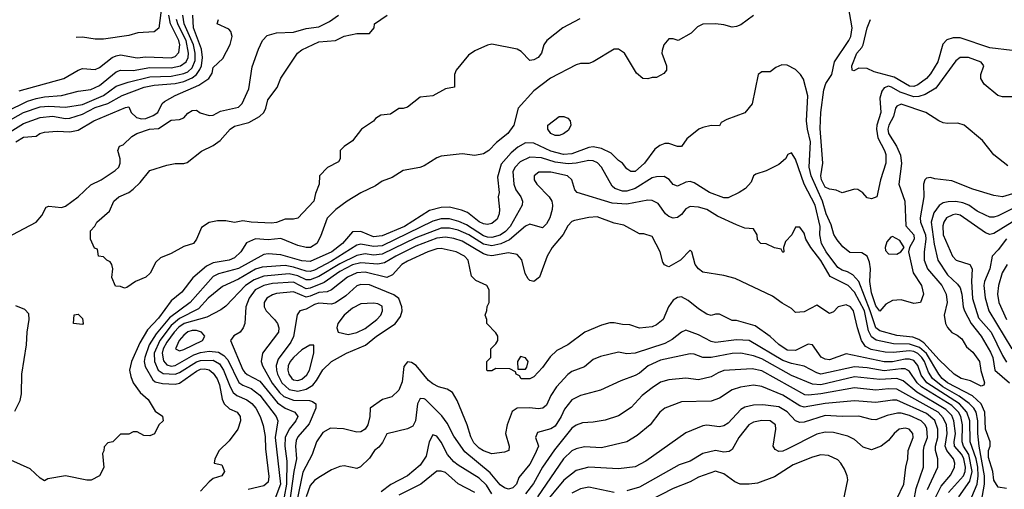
# Model space of a CAD drawing. Header units: inches. Extents: x 1793389 to 1900389, y 320802 to 470796.
# Tile 470 of 656: x 1843972 to 1848639, y 460486 to 462709. Entities that reach past the tile are written whole.
import ezdxf

# ---------------------------------------------------------------- set-up
doc = ezdxf.new("R2010")
doc.units = ezdxf.units.IN
doc.header["$MEASUREMENT"] = 0
doc.layers.add('B8446', color=7, linetype='Continuous')

msp = doc.modelspace()

# ---------------------------------------------------------------- linework, layer by layer
at = {"layer": 'B8446', "color": 2}
for points, elevation in [([(1844647.6, 462790), (1844631.7, 462668.3), (1844610, 462650.8), (1844533.2, 462646.8), (1844490, 462634.8), (1844370, 462616), (1844330, 462616), (1844270, 462626), (1844240.8, 462625.1)], 326), ([(1848690, 462344), (1848630, 462344), (1848608, 462350), (1848544, 462404), (1848528, 462430), (1848528.7, 462450), (1848542, 462490), (1848530, 462508), (1848470, 462529.2), (1848430, 462529.2), (1848410, 462514), (1848314.9, 462385.1), (1848264.7, 462355.3), (1848234.4, 462345.6), (1848210, 462344.2), (1848145.5, 462365.5), (1848104, 462390), (1848090, 462394), (1848070, 462386), (1848059.3, 462370), (1848050, 462338), (1848054, 462270), (1848034.6, 462210), (1848032.9, 462190), (1848039.6, 462150), (1848071.8, 462090), (1848078, 462070), (1848078.4, 462030), (1848053, 461950), (1848034.8, 461870), (1848010, 461861.2), (1847990, 461865.2), (1847969.2, 461889.2), (1847945.2, 461905.2), (1847930, 461906.6), (1847870, 461889.2), (1847842, 461902), (1847810, 461906.6), (1847790, 461916.2), (1847772.6, 461950), (1847769.8, 461970), (1847778.7, 462030), (1847767, 462193), (1847769.6, 462270), (1847783.3, 462376.7), (1847793.4, 462406.6), (1847821.2, 462450), (1847835.1, 462510), (1847902.9, 462610), (1847911.5, 462630), (1847917.6, 462670), (1847900.9, 462770)], 302), ([(1843870, 462143.1), (1843990, 462217.4), (1844070, 462246.5), (1844127.3, 462252.7), (1844190, 462241.7), (1844210, 462243.1), (1844270, 462261.8), (1844330, 462293.2), (1844390, 462311.3), (1844458, 462350), (1844562.7, 462390), (1844610, 462398.6), (1844710, 462407.1), (1844750, 462415.9), (1844790, 462433.4), (1844810.5, 462449.5), (1844826.6, 462473.4), (1844833.5, 462490), (1844839.3, 462530), (1844834.5, 462570), (1844796.8, 462670), (1844792.8, 462730)], 310), ([(1843890, 462212.9), (1843990, 462270.2), (1844070, 462296.1), (1844110, 462299.1), (1844190, 462294.6), (1844270, 462306.7), (1844370, 462350.3), (1844430, 462393.4), (1844486.5, 462413.5), (1844590, 462438), (1844690, 462442), (1844750, 462454.2), (1844770, 462462.8), (1844790, 462480.3), (1844804.5, 462515.5), (1844804.7, 462550), (1844796.8, 462590), (1844752.4, 462690), (1844745.3, 462730)], 314), ([(1843910, 461676), (1844050, 461751), (1844078, 461782), (1844098, 461822), (1844110, 461826.8), (1844170, 461819.1), (1844190, 461826.8), (1844249.5, 461870.5), (1844310, 461927.3), (1844358, 461950), (1844425.6, 461994.4), (1844442, 462010), (1844449, 462030), (1844449, 462050), (1844438, 462090), (1844446, 462110), (1844463.1, 462116.9), (1844504, 462156), (1844528, 462170), (1844588, 462190), (1844630, 462194), (1844690, 462233.4), (1844730, 462236), (1844750, 462244.7), (1844770, 462266), (1844790, 462278.8), (1844810, 462281), (1844828, 462268), (1844870, 462254.8), (1844890, 462257.3), (1844924.4, 462275.6), (1845010, 462294), (1845027.5, 462312.5), (1845059.1, 462380.9), (1845074.8, 462485.2), (1845104, 462570), (1845124, 462610), (1845145.6, 462634.4), (1845190, 462646), (1845270, 462650.4), (1845330, 462667), (1845390, 462675.3), (1845440.1, 462699.9), (1845484, 462730)], 302), ([(1847450, 462729.2), (1847390, 462685.2), (1847370, 462677.2), (1847350, 462673.2), (1847310, 462684), (1847270, 462688.7), (1847210, 462688), (1847185.4, 462674.6), (1847155.3, 462644.7), (1847094, 462610), (1847070, 462618), (1847050, 462618), (1847026, 462590), (1847016.9, 462563.1), (1847016, 462550), (1847038, 462490), (1847038, 462470), (1847025.4, 462454.6), (1846990, 462435.3), (1846970, 462435.3), (1846950, 462428.7), (1846926, 462430), (1846896.4, 462456.4), (1846839, 462550), (1846810, 462569), (1846790, 462568.7), (1846690, 462508.7), (1846670, 462502), (1846630, 462502), (1846610, 462495.3), (1846487.9, 462432.1), (1846408.6, 462371.4), (1846334.8, 462290), (1846314, 462210), (1846286.8, 462170), (1846233, 462127), (1846196, 462090), (1846170, 462074), (1846130, 462066), (1846070, 462074), (1845970, 462062), (1845950, 462055.3), (1845890, 462017.2), (1845869.1, 462009.1), (1845790, 461995.3), (1845738.5, 461961.5), (1845690, 461944), (1845658.5, 461921.5), (1845590, 461889), (1845524.7, 461850), (1845471, 461810), (1845430, 461768.7), (1845398, 461682), (1845381, 461650), (1845351.3, 461630), (1845330, 461629.6), (1845290, 461639.6), (1845210, 461673.6), (1845150, 461666.6), (1845090, 461671.6), (1845047.3, 461652.7), (1845020.5, 461610), (1844990, 461581.6), (1844964.7, 461570), (1844890, 461557.6), (1844858.5, 461541.4), (1844793.8, 461486.2), (1844740.9, 461419.1), (1844690, 461378), (1844630, 461296.2), (1844578.7, 461241.3), (1844541.3, 461178.7), (1844503, 461090), (1844493.4, 461050), (1844499.1, 461019.1), (1844510.8, 460990), (1844543.8, 460943.8), (1844581, 460910), (1844615.3, 460855.3), (1844650, 460832), (1844652, 460810), (1844632, 460790), (1844611.1, 460748.9), (1844590, 460738), (1844560.4, 460740.4), (1844530, 460758), (1844510, 460758), (1844490, 460746), (1844450, 460746), (1844414, 460710), (1844390, 460706), (1844372.7, 460687.3), (1844371.6, 460668.4), (1844364.7, 460655.3), (1844371.6, 460588.4), (1844351.1, 460548.9), (1844311, 460529), (1844290, 460529.2), (1844190, 460548.7), (1844105.4, 460534.6), (1844090, 460526), (1844070, 460538), (1844022, 460582), (1843930, 460622.7)], 302), ([(1843970, 462372), (1844182, 462430), (1844250, 462470.6), (1844270, 462477.3), (1844330, 462473.4), (1844350, 462482), (1844410, 462530.4), (1844430, 462538.4), (1844450, 462542.4), (1844530, 462528.7), (1844570, 462532.4), (1844690, 462528.9), (1844710, 462534.9), (1844726.7, 462553.3), (1844730.8, 462590), (1844726, 462610), (1844686.8, 462690), (1844679.8, 462730)], 322), ([(1846627.4, 462712.6), (1846546.8, 462670), (1846471, 462610), (1846456, 462590), (1846446, 462550), (1846430, 462529.2), (1846410, 462519), (1846390, 462515.3), (1846350, 462558), (1846330, 462568.7), (1846210, 462593.2), (1846190, 462588.7), (1846130, 462562), (1846099.8, 462540.2), (1846042, 462470), (1846034, 462450), (1846034, 462390), (1845990, 462382), (1845930, 462349), (1845870, 462342), (1845810, 462295.3), (1845790, 462288), (1845770, 462288), (1845730, 462262), (1845683.6, 462256.4), (1845659.6, 462240.4), (1845650, 462228), (1845592, 462190), (1845550, 462135.3), (1845510, 462108.7), (1845491.3, 462090), (1845491.3, 462050), (1845483.6, 462036.4), (1845431.6, 462008.4), (1845394, 461970), (1845392, 461930), (1845374.4, 461885.6), (1845366, 461850), (1845290, 461769), (1845270, 461764), (1845230, 461764), (1845190, 461749.4), (1845165.6, 461745.6), (1845069.5, 461749.5), (1845030, 461757.2), (1844990, 461749.2), (1844950, 461757.2), (1844910, 461757.2), (1844870.7, 461749.3), (1844834.4, 461725.6), (1844810.8, 461670), (1844796, 461650), (1844750, 461635.1), (1844690, 461601.6), (1844639.1, 461580.9), (1844618.5, 461561.5), (1844590.5, 461509.5), (1844570.6, 461489.4), (1844522, 461470), (1844479.6, 461440.4), (1844470, 461438), (1844450, 461446), (1844427.3, 461447.3), (1844408.9, 461488.9), (1844414, 461530), (1844408.7, 461550), (1844402, 461562), (1844386, 461570), (1844370, 461586), (1844346, 461590), (1844342, 461622), (1844327.3, 461627.3), (1844308.7, 461670), (1844308.7, 461710), (1844328.9, 461731.1), (1844338, 461750), (1844398, 461802), (1844419, 461850), (1844442, 461870), (1844490, 461891), (1844510, 461906.8), (1844542.7, 461937.3), (1844590, 461994.8), (1844670, 462020.7), (1844710, 462027.3), (1844750, 462027.3), (1844766.8, 462033.2), (1844834.2, 462085.8), (1844890, 462114), (1844923.3, 462136.7), (1844969.7, 462190.3), (1844990, 462204.9), (1845058.6, 462221.4), (1845109.7, 462250.3), (1845129.3, 462270), (1845139.3, 462290), (1845149.2, 462330), (1845192.3, 462387.7), (1845210, 462431.3), (1845289.3, 462550), (1845310, 462566.8), (1845390, 462604), (1845469.5, 462610.5), (1845510, 462630.7), (1845570, 462642.8), (1845630, 462643), (1845652.3, 462670), (1845654, 462690), (1845714, 462730)], 298), ([(1843910, 462274.9), (1844010, 462323.6), (1844050, 462336.1), (1844090, 462344.4), (1844170, 462350.3), (1844250, 462370.4), (1844310, 462377.6), (1844350, 462397), (1844430, 462462.4), (1844450, 462470.4), (1844510, 462467.7), (1844590, 462482.4), (1844690, 462480.2), (1844734.5, 462490), (1844761.1, 462510), (1844770.6, 462529.4), (1844773.2, 462550), (1844761.8, 462610), (1844723.9, 462683.9), (1844715.2, 462710)], 318), ([(1843954, 462130), (1843990, 462152.7), (1844050, 462158), (1844068, 462170), (1844090, 462176), (1844150, 462180.5), (1844210, 462178.4), (1844250, 462186), (1844324, 462230), (1844473.7, 462293.7), (1844490, 462296), (1844500.5, 462270), (1844526.5, 462246.5), (1844550, 462240.2), (1844570, 462241.3), (1844604.8, 462255.2), (1844627.3, 462270), (1844648.2, 462311.8), (1844658.3, 462321.7), (1844709.8, 462350.2), (1844821.5, 462398.6), (1844869.5, 462430.5), (1844884.7, 462455.3), (1844890, 462482), (1844935.5, 462524.5), (1844969.3, 462590.7), (1844979, 462630), (1844973.6, 462653.6), (1844964, 462664), (1844908, 462690), (1844915.3, 462710)], 306), ([(1848676.8, 462563.2), (1848570, 462575.4), (1848430, 462623), (1848396.7, 462623.3), (1848366.7, 462613.3), (1848347.6, 462592.4), (1848324.4, 462510), (1848290, 462452.3), (1848270.4, 462430), (1848230, 462399.7), (1848210, 462392.8), (1848190, 462394.3), (1848117, 462437), (1848022.8, 462462.8), (1847990, 462478.4), (1847950, 462479.3), (1847926.3, 462466.3), (1847918, 462470), (1847917.2, 462490), (1847939.5, 462550), (1847963.3, 462576.7), (1847969.7, 462590.3), (1847989.7, 462670.3), (1848005.2, 462710)], 298), ([(1848656.5, 462016.5), (1848590, 462068.7), (1848536.5, 462136.5), (1848449.4, 462209.4), (1848418.6, 462218.6), (1848370, 462217.2), (1848350, 462221.2), (1848329.5, 462229.5), (1848268, 462270), (1848150, 462309.5), (1848130, 462299.3), (1848123.8, 462290), (1848113.4, 462250), (1848092.7, 462210), (1848087.2, 462190), (1848090.5, 462170), (1848128.5, 462110), (1848147.3, 462067.3), (1848151.8, 462028.2), (1848139.1, 461930), (1848167.3, 461850), (1848172.5, 461732.5), (1848210.4, 461690), (1848212.4, 461670), (1848190.6, 461630), (1848184.7, 461610), (1848207.3, 461510), (1848246.8, 461450), (1848256, 461410), (1848242, 461370), (1848210, 461365.6), (1848150, 461382), (1848110, 461378.7), (1848078.3, 461361.7), (1848050, 461329.2), (1848030, 461354), (1848010, 461415.3), (1848001.6, 461470), (1848004.5, 461530), (1848000.2, 461560.2), (1847989.5, 461589.5), (1847964.5, 461604.5), (1847907.2, 461607.2), (1847874, 461634), (1847846.9, 461666.9), (1847832, 461692), (1847818, 461738), (1847794.3, 461790), (1847777.2, 461850), (1847723.1, 461970), (1847713.7, 462010), (1847721.3, 462130), (1847706, 462190), (1847701.3, 462230), (1847707.6, 462347.6), (1847686.8, 462426.8), (1847673.2, 462450), (1847650, 462473.2), (1847610, 462494), (1847585.4, 462494.6), (1847556.9, 462483.1), (1847530, 462462), (1847490, 462462), (1847472, 462450), (1847444.7, 462310), (1847410, 462268), (1847323.6, 462236.4), (1847298, 462222), (1847290, 462206), (1847250, 462208), (1847210, 462199), (1847192, 462190), (1847135.3, 462144.7), (1847110, 462108), (1847090, 462108), (1847050, 462122), (1847030, 462122), (1847006.4, 462113.6), (1846983.5, 462096.5), (1846934, 462030), (1846890, 461989.5), (1846869.5, 461989.5), (1846850, 462002), (1846829.3, 462029.3), (1846810, 462042), (1846776.6, 462076.6), (1846730, 462099.6), (1846690, 462106.3), (1846670, 462103.5), (1846590, 462074.3), (1846550, 462071.1), (1846490, 462087.2), (1846410, 462124.2), (1846370, 462125.6), (1846334.1, 462105.9), (1846301.6, 462078.4), (1846254.4, 462025.6), (1846236.7, 461963.3), (1846244.9, 461890), (1846240.7, 461870), (1846247.3, 461810), (1846244.9, 461790), (1846235.6, 461764.4), (1846210, 461743.7), (1846190, 461739.5), (1846170, 461742.9), (1846150, 461752.3), (1846095.4, 461795.4), (1846067, 461807), (1846010, 461820.7), (1845970, 461819.6), (1845914.3, 461805.7), (1845796.3, 461730), (1845690, 461685.4), (1845650, 461681.1), (1845590, 461706.3), (1845550, 461704.5), (1845503.1, 461650), (1845452.2, 461610), (1845350, 461563.5), (1845310, 461567.2), (1845210, 461595.8), (1845150, 461600.5), (1845130, 461597.6), (1845010, 461531.1), (1844914.4, 461505.6), (1844890, 461492.8), (1844780.3, 461370), (1844682.2, 461297.8), (1844618.8, 461221.2), (1844586, 461170), (1844565.8, 461110), (1844563.2, 461090), (1844567, 461067), (1844603.4, 461003.4), (1844614.9, 460994.9), (1844650, 460987), (1844710, 460983.1), (1844730, 460988.4), (1844810, 461045.3), (1844830, 461053.8), (1844850, 461056.5), (1844870, 461051.8), (1844890, 461035.5), (1844907.9, 461007.9), (1844919.5, 460979.5), (1844931.7, 460911.7), (1844941.6, 460890), (1844966.7, 460866.7), (1845002.8, 460850), (1845017.3, 460830), (1845018.8, 460810), (1845006, 460770), (1844964.9, 460715.1), (1844918, 460670), (1844898, 460630), (1844894, 460610), (1844930, 460602), (1844942.8, 460570), (1844930, 460549.3), (1844890, 460537.2), (1844870, 460521.2), (1844830, 460477.2)], 306), ([(1848753.1, 461906.9), (1848630, 461869.6), (1848590, 461876), (1848490, 461907), (1848390, 461946), (1848310, 461955.3), (1848290, 461962), (1848270, 461958), (1848262, 461950), (1848256, 461930), (1848257.1, 461870), (1848241.1, 461770), (1848241.7, 461750), (1848265.2, 461690), (1848267.2, 461670), (1848258.9, 461610), (1848259.6, 461570), (1848275.8, 461530), (1848343.7, 461450), (1848364.4, 461410), (1848368.2, 461370), (1848354, 461310), (1848360.7, 461270), (1848370, 461251.3), (1848390, 461227.3), (1848415.9, 461215.9), (1848438, 461198), (1848460.5, 461160.5), (1848490, 461134.8), (1848522, 461090), (1848528, 461048), (1848546, 460990), (1848542, 460978), (1848530, 460974), (1848478.4, 460998.4), (1848435.3, 461010), (1848401.2, 461030), (1848330, 461098.3), (1848258.5, 461178.5), (1848234.6, 461194.6), (1848205.2, 461205.2), (1848130, 461213.7), (1848050, 461235.6), (1848030, 461249.7), (1848004.1, 461330), (1847949, 461469), (1847921.7, 461501.7), (1847895.8, 461515.8), (1847870, 461523), (1847850, 461536.3), (1847795.4, 461610), (1847772.8, 461650), (1847765.1, 461690), (1847766, 461730), (1847742.7, 461830), (1847690.8, 461930.8), (1847650, 462048), (1847630, 462078), (1847614, 462070), (1847602, 462050), (1847570, 462024), (1847510, 461994), (1847462, 461978), (1847451.1, 461968.9), (1847439.8, 461940.2), (1847412, 461910), (1847382, 461890), (1847330, 461865.2), (1847310, 461866), (1847242, 461890), (1847170, 461936), (1847150, 461942.7), (1847130, 461939.3), (1847090, 461921.2), (1847070, 461929.2), (1847051.5, 461951.5), (1847026.6, 461966.6), (1846990, 461965.1), (1846970, 461959.6), (1846890, 461909.7), (1846850, 461897.4), (1846830, 461897.4), (1846793.2, 461910), (1846781, 461921), (1846729.6, 462010), (1846710.9, 462030.9), (1846690, 462040.5), (1846670, 462043), (1846610, 462029.7), (1846572.7, 462027.2), (1846510, 462034.2), (1846445.7, 462054.3), (1846390, 462058), (1846344.1, 462035.9), (1846320.4, 462010), (1846310.4, 461990), (1846314, 461930), (1846324, 461904), (1846348, 461870), (1846356.3, 461850), (1846353.4, 461830), (1846297.4, 461730), (1846274.5, 461705.5), (1846250, 461688.7), (1846210, 461677.6), (1846190, 461679.3), (1846170, 461685.8), (1846090, 461737.6), (1846054.1, 461754.1), (1846010, 461765.6), (1845970, 461766.4), (1845930, 461754.7), (1845690, 461638.4), (1845650, 461634.8), (1845590, 461646), (1845570, 461641.1), (1845450, 461566), (1845370, 461523.5), (1845350, 461517.2), (1845330, 461517.8), (1845270, 461538), (1845230, 461545.3), (1845122.2, 461537.8), (1845090, 461527.4), (1845010, 461481), (1844933.8, 461446.2), (1844866, 461390), (1844819.3, 461340.7), (1844730, 461294.6), (1844690, 461261.5), (1844636.5, 461190), (1844609.2, 461130), (1844611.3, 461090), (1844628.9, 461050), (1844653, 461033), (1844708.9, 461031.1), (1844730, 461038.6), (1844810, 461089.2), (1844830, 461095.6), (1844890, 461096.9), (1844919, 461079), (1844939.1, 461050), (1844970.2, 460970.2), (1844984.6, 460944.6), (1845002, 460930), (1845049, 460909), (1845072.4, 460892.4), (1845092.2, 460870), (1845112.7, 460830), (1845126.9, 460786.9), (1845135.2, 460735.3), (1845137.5, 460677.5), (1845153.4, 460546.6), (1845150, 460519), (1845130, 460502), (1845055.9, 460484.1)], 310), ([(1848650, 460488.7), (1848610, 460495.3), (1848590, 460528.7), (1848584.7, 460570), (1848564.4, 460635.6), (1848564.4, 460670), (1848572.3, 460690), (1848572, 460710), (1848550.9, 460770), (1848546.8, 460850), (1848529.7, 460890), (1848488.3, 460928.3), (1848370, 460989.8), (1848345.1, 461010), (1848328.7, 461030), (1848270, 461128.7), (1848236.9, 461156.9), (1848190, 461172.2), (1848114.4, 461174.4), (1848031.9, 461191.9), (1848010, 461207.8), (1847996.1, 461236.1), (1847976, 461330), (1847930, 461419.6), (1847899.5, 461450), (1847813.5, 461493.5), (1847770, 461569.3), (1847722, 461630), (1847699, 461670), (1847690, 461698), (1847670, 461726), (1847650, 461726), (1847632, 461690), (1847602, 461658), (1847592, 461630), (1847594, 461610), (1847590, 461606), (1847582, 461622), (1847550, 461628), (1847510, 461648), (1847486, 461650), (1847470, 461666), (1847468, 461690), (1847450, 461718), (1847410, 461722), (1847370, 461737), (1847279.3, 461779.3), (1847228.7, 461810), (1847190, 461820.7), (1847150, 461825.2), (1847130, 461813.2), (1847110, 461786), (1847090, 461772.7), (1847070, 461769.2), (1847050, 461777.2), (1847034, 461790), (1846998, 461838), (1846970, 461853.2), (1846950, 461855.1), (1846850, 461834.7), (1846780.8, 461840.8), (1846615.3, 461890), (1846603.7, 461903.7), (1846589.3, 461950), (1846569, 461970), (1846490, 461987.6), (1846433.4, 461986.6), (1846411, 461970), (1846410.8, 461950), (1846422.8, 461930), (1846482.8, 461870), (1846494.8, 461850), (1846497.3, 461830), (1846496.3, 461810), (1846484.9, 461770), (1846470, 461742), (1846450, 461724), (1846390, 461740.9), (1846370, 461732), (1846293.7, 461666.3), (1846252.6, 461647.4), (1846210, 461638.4), (1846170, 461646.8), (1846100.5, 461690), (1846050, 461712.9), (1846010, 461722), (1845970, 461722), (1845850, 461676.2), (1845690, 461599.3), (1845650, 461594.6), (1845610, 461600.3), (1845570, 461593.1), (1845490, 461553.3), (1845390, 461492.8), (1845350, 461477.4), (1845330, 461477.2), (1845290, 461496.5), (1845250, 461505.3), (1845130, 461494.2), (1845083.1, 461476.9), (1845042.4, 461450), (1844950, 461352.3), (1844925.1, 461334.9), (1844859.3, 461300.7), (1844752.7, 461270), (1844727.2, 461252.8), (1844704.9, 461230), (1844670, 461182.4), (1844652.3, 461150), (1844647.3, 461130), (1844653.8, 461093.8), (1844670, 461074.6), (1844690, 461069.2), (1844710, 461071.4), (1844798.1, 461121.9), (1844830, 461133.2), (1844870, 461139.7), (1844914.6, 461134.6), (1844939.4, 461119.4), (1844958.3, 461098.3), (1845011.2, 460991.2), (1845030, 460978), (1845070, 460962.6), (1845110, 460931.8), (1845188.5, 460830), (1845196.4, 460810), (1845183.6, 460730), (1845207.9, 460510), (1845181.8, 460438.2)], 314), ([(1848730, 461840.4), (1848610, 461779.6), (1848590, 461774), (1848570, 461774.5), (1848550, 461782.9), (1848510, 461802.9), (1848471, 461831), (1848442.3, 461842.3), (1848410, 461848.2), (1848373.3, 461846.7), (1848350, 461841.6), (1848330, 461829.4), (1848305.9, 461794.1), (1848292.9, 461750), (1848306.5, 461646.5), (1848324.9, 461570), (1848370, 461501.6), (1848416.9, 461456.9), (1848430, 461438.8), (1848438.7, 461410), (1848443.7, 461350), (1848450.3, 461330), (1848482.3, 461270), (1848530, 461210.5), (1848574.1, 461134.1), (1848585.5, 461110), (1848593.7, 461050), (1848664, 460990)], 314), ([(1848710, 461771.2), (1848590, 461696.2), (1848570, 461692), (1848550, 461699.5), (1848430, 461783.5), (1848410, 461788), (1848394.7, 461785.3), (1848366, 461770), (1848352.4, 461750), (1848347.7, 461732.3), (1848348.9, 461690), (1848393.4, 461590), (1848410.4, 461570.4), (1848476, 461550), (1848487.7, 461530), (1848484, 461470), (1848489.2, 461389.2), (1848517, 461297), (1848576.9, 461230), (1848630, 461119.1), (1848650, 461087.3)], 318), ([(1848531.1, 460430), (1848544.6, 460510), (1848544.9, 460550), (1848520.4, 460690), (1848513.6, 460750), (1848513.5, 460810), (1848506.4, 460850), (1848494.8, 460870), (1848472.4, 460892.4), (1848425.7, 460925.7), (1848348.5, 460970), (1848298.7, 461010), (1848280, 461040), (1848260.7, 461090), (1848248.7, 461110), (1848230, 461127.7), (1848210, 461137.7), (1848190, 461141.1), (1848113.1, 461133.1), (1848074.1, 461134.1), (1848008.1, 461148.1), (1847981.6, 461161.6), (1847963, 461190), (1847942.9, 461250), (1847925.2, 461330), (1847910, 461349), (1847890, 461359), (1847851.1, 461348.9), (1847830, 461326), (1847810, 461318), (1847750, 461358), (1847690, 461325.2), (1847650, 461322), (1847630, 461342), (1847586.3, 461366.3), (1847540.2, 461400.2), (1847364.1, 461484.1), (1847310, 461498), (1847210, 461514), (1847190, 461529), (1847174, 461550), (1847158, 461610), (1847150, 461618), (1847104.7, 461570), (1847050, 461539), (1847041.2, 461541.2), (1847028.9, 461548.9), (1847021.2, 461561.2), (1847008.7, 461610), (1846970, 461682), (1846930, 461695.3), (1846910, 461695.3), (1846835.5, 461735.5), (1846790, 461745.2), (1846710, 461775.1), (1846670, 461772.7), (1846602.5, 461757.5), (1846590, 461753.2), (1846570, 461733.2), (1846548.5, 461691.5), (1846496.3, 461630), (1846473, 461590), (1846436, 461490), (1846410, 461468.7), (1846390, 461474), (1846382, 461482), (1846367.6, 461507.6), (1846351.7, 461571.7), (1846330, 461597.2), (1846290, 461605.1), (1846210, 461591.1), (1846190, 461594), (1846170, 461600.5), (1846070, 461659.8), (1846030, 461673.3), (1845990, 461679.2), (1845950, 461675.1), (1845850, 461637.2), (1845754.9, 461590), (1845701.8, 461558.2), (1845670, 461552), (1845590, 461558.2), (1845550, 461547.8), (1845490, 461516.8), (1845415.2, 461464.8), (1845350, 461437.4), (1845330, 461434.8), (1845270, 461465.8), (1845170, 461460.3), (1845130, 461450.9), (1845088.7, 461430), (1845059.5, 461390), (1845043.8, 461350), (1845038.8, 461270), (1845031, 461250), (1845018, 461230), (1844987.5, 461212.5), (1844971, 461190), (1845030, 461050.7), (1845039.1, 461039.1), (1845050, 461028.8), (1845110, 460997), (1845194.2, 460894.2), (1845230, 460870.3), (1845276, 460850), (1845290.4, 460830.4), (1845281.6, 460810), (1845249.3, 460770.7), (1845231.5, 460730), (1845229.2, 460690), (1845238, 460618), (1845237.5, 460510), (1845214.5, 460390)], 318), ([(1848650, 461671.3), (1848610, 461619.5), (1848581, 461590), (1848570.4, 461530), (1848545.5, 461470), (1848541.6, 461450), (1848548.3, 461391.7), (1848565.3, 461330), (1848675.3, 461150)], 322), ([(1848485.4, 460450), (1848509.9, 460510.1), (1848515.2, 460550), (1848513.2, 460590), (1848505.7, 460630), (1848476.8, 460710), (1848476.5, 460810), (1848462.4, 460850), (1848427.4, 460890), (1848272.1, 460990), (1848245.9, 461025.9), (1848230, 461071.6), (1848210, 461094.7), (1848190, 461101.5), (1848170, 461101.4), (1848110, 461088.9), (1848070, 461088.7), (1847890, 461127.3), (1847810, 461098.4), (1847790, 461102), (1847771.7, 461111.7), (1847730, 461169), (1847710, 461173.2), (1847650, 461142.9), (1847610, 461144.2), (1847570, 461171.8), (1847530, 461209.5), (1847459.1, 461259.1), (1847370, 461284), (1847350, 461285.2), (1847290, 461315.3), (1847270, 461315.3), (1847250, 461308.7), (1847230, 461314), (1847190, 461339.3), (1847140.1, 461380.1), (1847110, 461396), (1847090, 461393.2), (1847070, 461381.2), (1847047.7, 461350), (1847022.8, 461290), (1846990, 461264), (1846970, 461255.3), (1846910, 461249), (1846864, 461264), (1846830, 461265.2), (1846790, 461273.2), (1846770, 461273.2), (1846730, 461262.7), (1846650.6, 461229.4), (1846570, 461169), (1846518, 461142), (1846487.1, 461112.9), (1846450, 461062), (1846410, 461018), (1846390, 461008), (1846350, 461008), (1846342, 461022), (1846326, 461030), (1846322, 461042), (1846295.3, 461055.3), (1846230, 461058), (1846210, 461046), (1846190, 461046), (1846186, 461050), (1846186, 461090), (1846206, 461110), (1846206, 461150), (1846230, 461174), (1846238, 461190), (1846238, 461210), (1846230, 461226), (1846186, 461270), (1846186, 461290), (1846178, 461310), (1846187.3, 461332.7), (1846188.4, 461351.6), (1846198, 461370), (1846198, 461430), (1846186, 461450), (1846134.6, 461474.6), (1846114.6, 461494.6), (1846098, 461570), (1846081.2, 461590), (1846042, 461610), (1845970, 461626), (1845950, 461624.2), (1845906.8, 461610), (1845810, 461566.3), (1845783.8, 461550), (1845739, 461501), (1845711.9, 461488.1), (1845610, 461513.3), (1845570, 461510.9), (1845526, 461490), (1845450, 461429.6), (1845430, 461421.1), (1845390, 461416.8), (1845350, 461399.8), (1845330, 461395.8), (1845270, 461419.7), (1845190, 461412.6), (1845170, 461407), (1845144, 461390), (1845130.7, 461370), (1845130.7, 461350), (1845140.7, 461330), (1845180.7, 461290), (1845194, 461270), (1845200.7, 461250), (1845199.1, 461230), (1845124, 461130), (1845116.3, 461090), (1845123, 461070), (1845168.7, 460988.7), (1845203.7, 460943.7), (1845224.4, 460924.4), (1845270, 460906.9), (1845345.3, 460905.3), (1845360.9, 460900.9), (1845375.5, 460890), (1845376.4, 460870), (1845344.1, 460795.9), (1845290, 460734.5), (1845283, 460717), (1845279.5, 460690), (1845285.2, 460630), (1845271.2, 460570), (1845250.1, 460409.9)], 322), ([(1848652.9, 461550), (1848628.8, 461510), (1848611.7, 461450), (1848607.4, 461410), (1848612.9, 461370), (1848650.2, 461290.2)], 326), ([(1843950, 460856), (1843974.7, 460905.3), (1843981.7, 460938.3), (1843982.8, 461030), (1844005.3, 461170), (1844008.2, 461230), (1844018, 461290), (1844015.5, 461315.5), (1843996.6, 461336.6), (1843954.3, 461354.3)], 302), ([(1848423.5, 460450), (1848476.4, 460523.6), (1848487.4, 460570), (1848471.9, 460650), (1848446, 460690), (1848439.4, 460710), (1848441.6, 460790), (1848432.7, 460830), (1848421.8, 460850), (1848390, 460881.6), (1848247.3, 460970), (1848226, 460990), (1848190, 461043.6), (1848180.9, 461050), (1848170, 461055.1), (1848150, 461055.3), (1848070, 461046.8), (1847990, 461060.4), (1847930, 461064.7), (1847770, 461031.2), (1847750, 461036.3), (1847690, 461067.8), (1847630, 461080.4), (1847590, 461096), (1847430, 461189.6), (1847370, 461192.8), (1847270, 461180.5), (1847250, 461185.6), (1847190, 461217.6), (1847130, 461239.3), (1847110, 461229.3), (1847065.8, 461194.1), (1847030, 461176.3), (1846889.4, 461129.4), (1846850, 461126.6), (1846810, 461135.1), (1846725.2, 461114.8), (1846690, 461099.3), (1846650, 461066), (1846590, 461042.7), (1846570, 461029.3), (1846516.3, 460970), (1846490.3, 460929.7), (1846470, 460884), (1846451.3, 460870), (1846430, 460866.6), (1846390, 460872), (1846330, 460869.6), (1846306.2, 460853.8), (1846283, 460790), (1846274.9, 460750), (1846292.4, 460690), (1846290.5, 460670), (1846270, 460662), (1846210, 460652.7), (1846170, 460667), (1846150, 460679.5), (1846125.2, 460705.2), (1846110, 460734), (1846094, 460790), (1846045.8, 460905.8), (1846023.7, 460943.7), (1845998.9, 460958.9), (1845958, 460970), (1845930, 460985.2), (1845910, 461001.2), (1845851.5, 461071.5), (1845830, 461085.2), (1845810, 461089), (1845793.7, 461066.3), (1845785.2, 460994.8), (1845770, 460955.3), (1845736.3, 460923.7), (1845692, 460910), (1845634, 460870), (1845632, 460830), (1845622.8, 460790), (1845610.5, 460769.5), (1845590, 460757.2), (1845570, 460756), (1845507.9, 460772.1), (1845445.2, 460774.8), (1845410, 460754), (1845378.8, 460710), (1845358, 460650), (1845313.7, 460566.3), (1845276.7, 460383.3)], 326), ([(1848375.4, 460470), (1848445.4, 460550), (1848453.5, 460570), (1848454.8, 460590), (1848447.7, 460630), (1848437.2, 460650), (1848403.5, 460690), (1848401.8, 460710), (1848408, 460750), (1848400.8, 460810), (1848390, 460834.3), (1848362.7, 460862.7), (1848225.2, 460945.2), (1848159.8, 460999.8), (1848130, 461009.8), (1848050, 461005.1), (1847930, 461018), (1847770, 460980.9), (1847730, 460983.1), (1847630, 461024), (1847490, 461102.6), (1847450, 461116.9), (1847390, 461129.6), (1847350, 461127.8), (1847249.6, 461109.6), (1847210, 461109.6), (1847170, 461126), (1847150, 461126.6), (1847010, 461096.9), (1846950.8, 461070), (1846910, 461035.1), (1846890, 461023.7), (1846821.1, 460998.9), (1846725.2, 460954.8), (1846630, 460929.4), (1846590, 460909.2), (1846554.4, 460865.6), (1846539.3, 460830), (1846510, 460783.7), (1846490, 460772), (1846426, 460754), (1846418, 460730), (1846430.7, 460690), (1846414.8, 460650), (1846390, 460605.2), (1846338.8, 460541.2), (1846326.8, 460510), (1846310, 460493.2), (1846290, 460486), (1846270, 460492), (1846250, 460507.3), (1846203.1, 460563.1), (1846083, 460663), (1846030, 460737.2), (1845998.6, 460798.6), (1845972.6, 460832.6), (1845896, 460910), (1845890, 460914.5), (1845870, 460916), (1845857.3, 460890), (1845848, 460810), (1845835.1, 460784.9), (1845810, 460771.8), (1845712.5, 460747.5), (1845692.5, 460707.5), (1845674.7, 460685.3), (1845654, 460670), (1845630, 460632.7), (1845587.5, 460592.5), (1845570, 460584), (1845510, 460596), (1845490, 460593.2), (1845450, 460577.2), (1845390, 460540.9), (1845370, 460526.6), (1845350, 460503.7), (1845330.2, 460450)], 330), ([(1848314.8, 460450), (1848339.8, 460500.2), (1848385.2, 460554.8), (1848403, 460590), (1848404.7, 460610), (1848398.3, 460630), (1848367.1, 460670), (1848359.3, 460690), (1848368.7, 460750), (1848364.5, 460790), (1848350, 460824.2), (1848325.4, 460850), (1848130, 460959.1), (1848090, 460961.1), (1848030, 460955.1), (1847930, 460965.4), (1847770, 460936.8), (1847711.1, 460931.1), (1847693.4, 460933.4), (1847490, 461046.3), (1847443.7, 461056.3), (1847310, 461047.3), (1847282.6, 461037.4), (1847250, 461018), (1847190, 461003.7), (1847130, 461012.3), (1847050, 461004.5), (1847010, 460992.3), (1846970, 460966), (1846922.8, 460930), (1846870, 460873.2), (1846810, 460833.2), (1846747.5, 460812.5), (1846690, 460802.7), (1846639.8, 460800.2), (1846610, 460789.3), (1846590, 460775.1), (1846507.3, 460672.7), (1846450.3, 460590), (1846407.3, 460512.7), (1846370, 460463.6)], 334), ([(1848275.1, 460484.9), (1848323.6, 460590), (1848324.2, 460630), (1848313.7, 460670), (1848313.3, 460690), (1848324.2, 460730), (1848324.2, 460770), (1848310.6, 460810.6), (1848270, 460845.1), (1848130, 460906.9), (1848110, 460908.2), (1848030, 460896.9), (1847930, 460905.1), (1847790, 460892.1), (1847690, 460874.3), (1847670, 460881.3), (1847590, 460931.1), (1847490, 460971.6), (1847450, 460978.4), (1847389.3, 460969.3), (1847350, 460957), (1847290, 460917.2), (1847250, 460902.7), (1847110, 460899.3), (1847030, 460869), (1847006.8, 460850), (1846961, 460790), (1846899.9, 460740.1), (1846850.5, 460709.5), (1846730, 460682), (1846650, 460687), (1846610, 460677), (1846590, 460667), (1846550, 460629.4), (1846426.7, 460450)], 338), ([(1848211.1, 460430), (1848221.7, 460490), (1848256.3, 460590), (1848256.9, 460670), (1848259.7, 460690), (1848275.4, 460730), (1848272.7, 460772.7), (1848264.7, 460790), (1848245.1, 460810), (1848190, 460835.6), (1848150, 460846.6), (1848133.5, 460846.5), (1848084.6, 460835.4), (1848030, 460815.1), (1848010, 460816), (1847950, 460831.8), (1847870, 460829.6), (1847790, 460834.7), (1847690, 460803.6), (1847670, 460802), (1847650, 460809.3), (1847610, 460851.6), (1847570, 460875.8), (1847494.2, 460885.8), (1847450, 460884.5), (1847410, 460874.5), (1847390, 460863.7), (1847330, 460799.3), (1847310, 460786.6), (1847290, 460782), (1847230, 460789.3), (1847210, 460786), (1847130, 460753.2), (1846940.9, 460619.1), (1846890, 460592.3), (1846810, 460582.7), (1846670, 460589.6), (1846610, 460574.5), (1846551.5, 460528.5), (1846451.8, 460408.2)], 342), ([(1848130, 460441), (1848162.9, 460510), (1848172, 460590), (1848182, 460630), (1848183.7, 460670), (1848206.6, 460730), (1848206, 460750), (1848188, 460770), (1848170, 460774.5), (1848141, 460770), (1848117.3, 460750), (1848090, 460717.2), (1848056, 460690), (1848010, 460672.7), (1847970, 460685.2), (1847930, 460720.9), (1847897.2, 460737.2), (1847830, 460754), (1847790, 460756.2), (1847750, 460747), (1847610, 460675.1), (1847590, 460666), (1847570, 460664), (1847553.6, 460673.6), (1847544, 460690), (1847556, 460770), (1847555.1, 460790), (1847530, 460809.3), (1847490, 460811.6), (1847450, 460802.9), (1847427.7, 460790), (1847380.5, 460730), (1847350, 460673.2), (1847335.2, 460664.8), (1847310, 460660.9), (1847270, 460669.3), (1847210, 460655.1), (1847150, 460619.3), (1847098.8, 460601.2), (1846910, 460496.2), (1846850, 460478)], 346), ([(1846210, 460464.5), (1846184.4, 460504.4), (1846150, 460538.4), (1846050, 460599.5), (1846030, 460616.2), (1846000.5, 460650), (1845970, 460709.2), (1845950, 460737.2), (1845930, 460744), (1845913, 460710), (1845898.3, 460641.7), (1845870, 460599.3), (1845810.6, 460550), (1845731.8, 460508.2), (1845686.1, 460473.9)], 334), ([(1847874.8, 460425.2), (1847898, 460530), (1847895.1, 460550), (1847881.2, 460581.2), (1847865.2, 460610), (1847850, 460625.2), (1847806.3, 460646.3), (1847769.1, 460649.1), (1847730, 460638), (1847639.2, 460600.8), (1847550, 460544.5), (1847470, 460514.5), (1847430, 460509.6), (1847388, 460510), (1847361.5, 460521.5), (1847310, 460558), (1847270, 460571.6), (1847190, 460543.6), (1847150, 460520.7), (1847070.3, 460489.7), (1846950, 460427.6)], 350), ([(1846130, 460469.6), (1846050, 460511.6), (1845990, 460565.1), (1845970, 460572), (1845950, 460572), (1845873.4, 460510), (1845770, 460458.3)], 338), ([(1846790, 460469.6), (1846670, 460496.2), (1846630, 460487), (1846590, 460467.3)], 346)]:
    msp.add_lwpolyline(points, dxfattribs=dict(at, elevation=elevation))
for points, elevation in [([(1846510, 462161.2), (1846490, 462169.3), (1846475.3, 462190), (1846475.3, 462210), (1846530, 462251), (1846551.1, 462251.1), (1846570, 462242), (1846582, 462230), (1846584.7, 462210), (1846574.4, 462185.6), (1846550, 462169), (1846530, 462161.2)], 302), ([(1848110, 461682), (1848101, 461679), (1848082.8, 461657.2), (1848074.8, 461630), (1848076, 461616), (1848090, 461601), (1848130, 461599.1), (1848149, 461610), (1848164, 461630), (1848143.7, 461663.7)], 306), ([(1845590, 461455.6), (1845570, 461449.4), (1845518.2, 461401.8), (1845470, 461367.8), (1845450, 461361.3), (1845390, 461366.6), (1845370, 461360.5), (1845330, 461337.6), (1845301, 461330), (1845288.4, 461311.6), (1845270.3, 461209.7), (1845257.4, 461182.6), (1845197.8, 461102.2), (1845187.9, 461072.1), (1845188.9, 461050), (1845194, 461030), (1845215.2, 460990), (1845250, 460957.8), (1845290, 460950.2), (1845330, 460960.3), (1845361.5, 460978.5), (1845379.8, 461000.2), (1845410, 461050.7), (1845450, 461090.6), (1845522, 461130), (1845611.5, 461168.5), (1845663.7, 461210), (1845751.4, 461268.6), (1845776.9, 461303.1), (1845784.5, 461330), (1845783.7, 461350), (1845769.5, 461389.5), (1845746, 461406), (1845650, 461446), (1845630, 461453)], 326), ([(1845650, 461367.3), (1845590, 461362.9), (1845550, 461343.6), (1845510.6, 461310), (1845481, 461270), (1845476, 461250), (1845482, 461230), (1845530, 461219.1), (1845570, 461228.4), (1845610, 461246.4), (1845664.5, 461290), (1845683.7, 461310), (1845692.3, 461330), (1845690, 461352.3), (1845670, 461363.7)], 330), ([(1844270, 461266), (1844228, 461270), (1844230, 461312), (1844250, 461314), (1844270, 461294), (1844274, 461270)], 298), ([(1844810, 461238), (1844790, 461237.4), (1844770, 461231.1), (1844750, 461215.6), (1844728.7, 461190), (1844711.3, 461150), (1844730, 461140.7), (1844750, 461146.7), (1844839.3, 461190), (1844849.2, 461210), (1844834, 461230)], 318), ([(1845348, 461168), (1845310, 461146.6), (1845270, 461109.5), (1845254.4, 461090), (1845245.7, 461070), (1845243.1, 461050), (1845247.4, 461030), (1845261.6, 461010), (1845270, 461003.7), (1845290, 461001.1), (1845310, 461007.2), (1845333.3, 461026.7), (1845346.6, 461050), (1845366, 461130), (1845367.3, 461167.3)], 330), ([(1846346, 461114), (1846332, 461090), (1846334, 461054), (1846370, 461054), (1846376.4, 461063.6), (1846382, 461090), (1846370, 461108)], 322)]:
    msp.add_lwpolyline(points, close=True, dxfattribs=dict(at, elevation=elevation))

doc.saveas('drawing.dxf')
